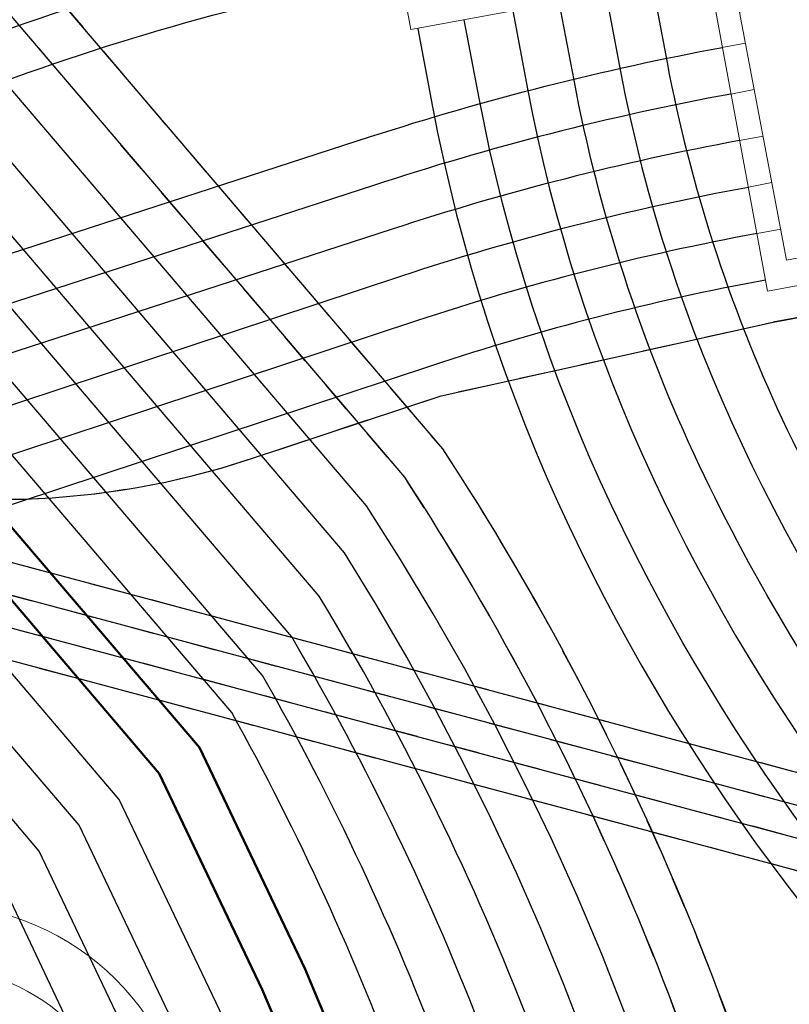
# Model space of a CAD drawing. Header units: metres. Extents: x -502 to 161, y -108 to 174.
# Tile 623 of 776: x -68.4 to -65.96, y 18.37 to 21.49. Entities that reach past the tile are written whole.
import ezdxf

# ---------------------------------------------------------------- set-up
doc = ezdxf.new("R2010")
doc.units = ezdxf.units.M
doc.header["$LTSCALE"] = 0.1
doc.linetypes.add('2-1', pattern=[0.16999999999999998, 0.06, -0.025, 0.06, -0.025])
doc.linetypes.add('237', pattern=[93, 75, -18])
for name, color, linetype in [('BRI31-005.07-5f08-Koordinierung Lageplan 4. BA Radstation - Seeterrasse 2023-05-31', 7, 'Continuous'), ('BRI32-005.02-5f05-Koordinierung Schemaplan 4 BA ZOB Teilbereich', 7, 'Continuous'), ('BRI32-005.03-5f06-Koordinierung Schemaplan 4 BA ZOB Teilbereich 2 Ost - Bahnhofsallee 2023-01-21', 7, 'Continuous')]:
    doc.layers.add(name, color=color, linetype=linetype)

msp = doc.modelspace()

# ---------------------------------------------------------------- linework, layer by layer
at = {"layer": 'BRI31-005.07-5f08-Koordinierung Lageplan 4. BA Radstation - Seeterrasse 2023-05-31', "color": 3, "linetype": 'Continuous', "lineweight": 30, "true_color": 0x00ff00, "transparency": 33554687, "flags": 128}
for points in [[(-63.48734895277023, -2.005651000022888), (-67.26440895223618, 16.75475199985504), (-67.26440895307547, 16.75475200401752, 0.05190215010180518), (-67.76290595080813, 18.3510979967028), (-67.76290595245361, 18.35109800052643), (-68.08078395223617, 19.01857400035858), (-71.67982395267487, 23.23763300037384), (-71.9513069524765, 24.70737699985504), (-71.95130695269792, 24.70737700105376, -0.06434645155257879), (-72.13439795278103, 28.08590299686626), (-72.13439795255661, 28.08590299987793), (-72.13439795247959, 28.08590300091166, 0.03905453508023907), (-72.14061995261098, 29.77047799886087), (-72.14061995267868, 29.77047799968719, -0.03959042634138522), (-72.14572095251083, 31.7152720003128, 0.03959042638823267), (-72.15057395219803, 33.56519799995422), (-72.3729689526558, 36.2791379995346, 0.02882040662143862), (-72.59861895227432, 37.88750800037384), (-76.91602795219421, 59.51763899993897, 0.03624324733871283), (-79.08256595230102, 67.36219299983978), (-77.67384395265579, 71.51496700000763), (-79.57541895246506, 81.06454399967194), (-80.5192539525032, 81.69491300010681), (-92.78965995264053, 77.95554000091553)], [(-63.48734895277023, -2.005651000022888), (-67.26440895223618, 16.75475199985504), (-67.26440895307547, 16.75475200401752, 0.05190215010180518), (-67.76290595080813, 18.3510979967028), (-67.76290595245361, 18.35109800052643), (-68.08078395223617, 19.01857400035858), (-71.67982395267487, 23.23763300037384), (-71.9513069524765, 24.70737699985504), (-71.95130695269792, 24.70737700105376, -0.06434645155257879), (-72.13439795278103, 28.08590299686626), (-72.13439795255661, 28.08590299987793), (-72.13439795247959, 28.08590300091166, 0.03905453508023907), (-72.14061995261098, 29.77047799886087), (-72.14061995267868, 29.77047799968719, -0.03959042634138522), (-72.14572095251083, 31.7152720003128, 0.03959042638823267), (-72.15057395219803, 33.56519799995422), (-72.3729689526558, 36.2791379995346, 0.02882040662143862), (-72.59861895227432, 37.88750800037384), (-76.91602795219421, 59.51763899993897, 0.03624324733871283), (-79.08256595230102, 67.36219299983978), (-77.67384395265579, 71.51496700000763), (-79.57541895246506, 81.06454399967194), (-80.5192539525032, 81.69491300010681), (-92.78965995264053, 77.95554000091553)], [(-63.93339895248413, -2.0701219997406), (-67.70555795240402, 16.66593799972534), (-67.70555795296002, 16.66593800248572, 0.0513360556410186), (-68.16918595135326, 18.15761199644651), (-68.16918595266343, 18.15761199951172), (-68.46159095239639, 18.77160099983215), (-72.10043695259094, 23.03732199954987), (-72.39382095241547, 24.62563899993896), (-72.39382095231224, 24.6256389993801, -0.06434645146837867), (-72.58315395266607, 28.11934199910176), (-72.58315395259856, 28.11934200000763, 0.03905452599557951), (-72.58911595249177, 29.73372600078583, -0.03959042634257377), (-72.59440395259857, 31.74967100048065), (-72.59440395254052, 31.74967100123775, 0.03959042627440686), (-72.59906995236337, 33.52844599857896), (-72.59906995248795, 33.52844600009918), (-72.82146495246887, 36.24238600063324, 0.02882040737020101), (-73.03991395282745, 37.79942500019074), (-77.35732395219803, 59.42955599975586, 0.03694413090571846), (-79.55906895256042, 67.3583140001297), (-78.13872695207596, 71.54534099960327), (-79.9803519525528, 80.79385500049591), (-80.591946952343, 81.20232699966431), (-92.64860395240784, 77.52809399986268)], [(-63.93339895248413, -2.0701219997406), (-67.70555795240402, 16.66593799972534), (-67.70555795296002, 16.66593800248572, 0.0513360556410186), (-68.16918595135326, 18.15761199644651), (-68.16918595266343, 18.15761199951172), (-68.46159095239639, 18.77160099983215), (-72.10043695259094, 23.03732199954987), (-72.39382095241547, 24.62563899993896), (-72.39382095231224, 24.6256389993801, -0.06434645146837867), (-72.58315395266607, 28.11934199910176), (-72.58315395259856, 28.11934200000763, 0.03905452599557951), (-72.58911595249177, 29.73372600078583, -0.03959042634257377), (-72.59440395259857, 31.74967100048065), (-72.59440395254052, 31.74967100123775, 0.03959042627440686), (-72.59906995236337, 33.52844599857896), (-72.59906995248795, 33.52844600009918), (-72.82146495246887, 36.24238600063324, 0.02882040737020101), (-73.03991395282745, 37.79942500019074), (-77.35732395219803, 59.42955599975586, 0.03694413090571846), (-79.55906895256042, 67.3583140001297), (-78.13872695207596, 71.54534099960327), (-79.9803519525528, 80.79385500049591), (-80.591946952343, 81.20232699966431), (-92.64860395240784, 77.52809399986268)], [(-63.63929995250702, -2.010909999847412), (-67.41145895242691, 16.72514900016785), (-67.41145895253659, 16.72514900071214, 0.05162694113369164), (-67.89705395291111, 18.2839180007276), (-67.89705395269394, 18.28391800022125), (-68.20771895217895, 18.93625), (-71.82002795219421, 23.17086200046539), (-72.09904395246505, 24.68138599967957), (-72.09904395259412, 24.68138600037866, -0.06438052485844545), (-72.28375395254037, 28.10012899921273), (-72.2837539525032, 28.10012899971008), (-72.28375395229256, 28.10012900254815, 0.03895823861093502), (-72.29003595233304, 29.75722299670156), (-72.29003595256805, 29.75722299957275, -0.0396701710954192), (-72.29505595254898, 31.72968699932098, 0.03952633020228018), (-72.30007295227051, 33.55294799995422), (-72.52263095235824, 36.26888599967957, 0.02878443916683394), (-72.74571695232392, 37.8581470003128), (-77.06202395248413, 59.48275199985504)], [(-63.63929995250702, -2.010909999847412), (-67.41145895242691, 16.72514900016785), (-67.41145895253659, 16.72514900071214, 0.05162694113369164), (-67.89705395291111, 18.2839180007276), (-67.89705395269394, 18.28391800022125), (-68.20771895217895, 18.93625), (-71.82002795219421, 23.17086200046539), (-72.09904395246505, 24.68138599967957), (-72.09904395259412, 24.68138600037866, -0.06438052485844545), (-72.28375395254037, 28.10012899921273), (-72.2837539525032, 28.10012899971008), (-72.28375395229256, 28.10012900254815, 0.03895823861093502), (-72.29003595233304, 29.75722299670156), (-72.29003595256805, 29.75722299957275, -0.0396701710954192), (-72.29505595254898, 31.72968699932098, 0.03952633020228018), (-72.30007295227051, 33.55294799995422), (-72.52263095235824, 36.26888599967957, 0.02878443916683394), (-72.74571695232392, 37.8581470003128), (-77.06202395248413, 59.48275199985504)], [(-63.78634895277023, -2.040515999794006), (-67.55850795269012, 16.69554299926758, 0.05153202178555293), (-68.03375895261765, 18.22210799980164), (-68.3346549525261, 18.85392500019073), (-71.96023195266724, 23.10409200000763), (-72.24631695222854, 24.65288500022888), (-72.24631695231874, 24.65288500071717, -0.06434645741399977), (-72.43356895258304, 28.10819599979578), (-72.43356895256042, 28.10819600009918), (-72.43356895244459, 28.1081960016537, 0.03905452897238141), (-72.43961695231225, 29.74597699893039), (-72.43961695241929, 29.74597700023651, -0.03959042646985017), (-72.44484295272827, 31.73820499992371), (-72.44484295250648, 31.73820500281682, 0.03959042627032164), (-72.44957195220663, 33.54069699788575), (-72.44957195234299, 33.54069699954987), (-72.67196595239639, 36.25463599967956, 0.02882041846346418), (-72.89281495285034, 37.8287859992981), (-77.21022495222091, 59.45891700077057)], [(-63.78634895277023, -2.040515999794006), (-67.55850795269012, 16.69554299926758, 0.05153202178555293), (-68.03375895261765, 18.22210799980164), (-68.3346549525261, 18.85392500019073), (-71.96023195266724, 23.10409200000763), (-72.24631695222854, 24.65288500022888), (-72.24631695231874, 24.65288500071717, -0.06434645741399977), (-72.43356895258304, 28.10819599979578), (-72.43356895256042, 28.10819600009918), (-72.43356895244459, 28.1081960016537, 0.03905452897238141), (-72.43961695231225, 29.74597699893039), (-72.43961695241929, 29.74597700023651, -0.03959042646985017), (-72.44484295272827, 31.73820499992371), (-72.44484295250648, 31.73820500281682, 0.03959042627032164), (-72.44957195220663, 33.54069699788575), (-72.44957195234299, 33.54069699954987), (-72.67196595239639, 36.25463599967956, 0.02882041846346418), (-72.89281495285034, 37.8287859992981), (-77.21022495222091, 59.45891700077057)]]:
    msp.add_lwpolyline(points, format="xyb", dxfattribs=at)
at = {"layer": 'BRI31-005.07-5f08-Koordinierung Lageplan 4. BA Radstation - Seeterrasse 2023-05-31', "color": 190, "linetype": '2-1', "lineweight": 30, "true_color": 0x7f00ff, "transparency": 33554687, "flags": 128}
for points in [[(-77.74211895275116, 77.234390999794), (-76.58911695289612, 71.44409499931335), (-77.97159995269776, 67.36867099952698), (-77.97159995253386, 67.36867099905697, -0.0346414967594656), (-75.88633995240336, 59.72316600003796), (-75.88633995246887, 59.72316600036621), (-71.56892995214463, 38.0930359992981), (-71.56892995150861, 38.09303599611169, -0.02882041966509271), (-71.32647595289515, 36.36489300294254), (-71.32647595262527, 36.36489299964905), (-70.79512995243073, 29.88073499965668), (-70.79512995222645, 29.88073499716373, -0.03905451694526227), (-70.78812995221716, 27.98558900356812), (-70.78812995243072, 27.9855890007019), (-70.78812995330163, 27.98558898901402, 0.00878704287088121), (-70.8117739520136, 27.5697870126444), (-70.81177395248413, 27.56978700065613, 0.1885600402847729), (-68.90429395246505, 22.06410299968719), (-67.17703695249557, 20.03928599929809, -0.09530751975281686), (-65.94094595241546, 17.02110799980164), (-62.1531209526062, -1.792760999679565)], [(-77.74211895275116, 77.234390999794), (-76.58911695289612, 71.44409499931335), (-77.97159995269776, 67.36867099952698), (-77.97159995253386, 67.36867099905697, -0.0346414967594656), (-75.88633995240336, 59.72316600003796), (-75.88633995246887, 59.72316600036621), (-71.56892995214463, 38.0930359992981), (-71.56892995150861, 38.09303599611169, -0.02882041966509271), (-71.32647595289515, 36.36489300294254), (-71.32647595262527, 36.36489299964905), (-70.79512995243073, 29.88073499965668), (-70.79512995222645, 29.88073499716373, -0.03905451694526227), (-70.78812995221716, 27.98558900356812), (-70.78812995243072, 27.9855890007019), (-70.78812995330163, 27.98558898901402, 0.00878704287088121), (-70.8117739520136, 27.5697870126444), (-70.81177395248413, 27.56978700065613, 0.1885600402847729), (-68.90429395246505, 22.06410299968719), (-67.17703695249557, 20.03928599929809, -0.09530751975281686), (-65.94094595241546, 17.02110799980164), (-62.1531209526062, -1.792760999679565)], [(-77.58288095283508, 77.20278699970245), (-76.43415595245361, 71.43396999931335), (-77.81298695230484, 67.3693049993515), (-77.81298695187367, 67.36930499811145, -0.03441641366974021), (-75.73924095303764, 59.7525270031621), (-75.73924095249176, 59.75252700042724), (-71.42183195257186, 38.1223970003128, -0.02882041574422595), (-71.17697695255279, 36.37714399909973), (-70.64563095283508, 29.89298500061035, -0.03905451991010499), (-70.63854495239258, 27.97444199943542), (-70.63854495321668, 27.97444198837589, 0.008787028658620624), (-70.66188995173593, 27.56390401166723), (-70.66188995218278, 27.56390400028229), (-70.66188995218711, 27.56390400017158, 0.1885600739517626), (-68.79017395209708, 22.16145100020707), (-68.79017395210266, 22.16145100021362), (-67.05673095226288, 20.1293810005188, -0.09558101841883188), (-65.79391595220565, 17.05080700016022), (-62.00607195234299, -1.763155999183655)], [(-77.58288095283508, 77.20278699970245), (-76.43415595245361, 71.43396999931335), (-77.81298695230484, 67.3693049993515), (-77.81298695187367, 67.36930499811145, -0.03441641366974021), (-75.73924095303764, 59.7525270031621), (-75.73924095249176, 59.75252700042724), (-71.42183195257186, 38.1223970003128, -0.02882041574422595), (-71.17697695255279, 36.37714399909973), (-70.64563095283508, 29.89298500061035, -0.03905451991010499), (-70.63854495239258, 27.97444199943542), (-70.63854495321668, 27.97444198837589, 0.008787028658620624), (-70.66188995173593, 27.56390401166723), (-70.66188995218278, 27.56390400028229), (-70.66188995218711, 27.56390400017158, 0.1885600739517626), (-68.79017395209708, 22.16145100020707), (-68.79017395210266, 22.16145100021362), (-67.05673095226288, 20.1293810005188, -0.09558101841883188), (-65.79391595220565, 17.05080700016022), (-62.00607195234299, -1.763155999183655)]]:
    msp.add_lwpolyline(points, format="xyb", dxfattribs=at)
at = {"layer": 'BRI31-005.07-5f08-Koordinierung Lageplan 4. BA Radstation - Seeterrasse 2023-05-31', "color": 1, "linetype": 'Continuous', "lineweight": 50, "true_color": 0xff0000, "transparency": 33554687, "flags": 128}
msp.add_lwpolyline([(-63.33833895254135, -1.985783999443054), (-67.1173599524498, 16.78435700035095), (-67.11735995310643, 16.7843570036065, 0.05207712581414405), (-67.62747895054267, 18.4155939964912), (-67.62747895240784, 18.41559400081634), (-67.95384895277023, 19.10089900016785), (-71.53961995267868, 23.30440299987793), (-71.8038019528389, 24.73462300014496), (-71.8038019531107, 24.73462300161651, -0.06434645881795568), (-71.98481295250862, 28.07475700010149), (-71.98481295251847, 28.07475699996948, 0.03905453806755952), (-71.9911209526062, 29.78272900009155), (-71.99112095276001, 29.78272900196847, -0.03959042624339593), (-71.99615995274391, 31.70380599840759), (-71.99615995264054, 31.70380599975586), (-71.99615995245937, 31.70380600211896, 0.03959042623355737), (-72.00107495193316, 33.57744899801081), (-72.00107495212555, 33.57744900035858), (-72.22346995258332, 36.29138899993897, 0.02882039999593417), (-72.4515199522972, 37.9168689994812), (-76.76892995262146, 59.547)], format="xyb", dxfattribs=at)
msp.add_lwpolyline([(-63.33833895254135, -1.985783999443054), (-67.1173599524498, 16.78435700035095), (-67.11735995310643, 16.7843570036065, 0.05207712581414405), (-67.62747895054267, 18.4155939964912), (-67.62747895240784, 18.41559400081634), (-67.95384895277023, 19.10089900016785), (-71.53961995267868, 23.30440299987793), (-71.8038019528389, 24.73462300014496), (-71.8038019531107, 24.73462300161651, -0.06434645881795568), (-71.98481295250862, 28.07475700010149), (-71.98481295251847, 28.07475699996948, 0.03905453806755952), (-71.9911209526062, 29.78272900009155), (-71.99112095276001, 29.78272900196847, -0.03959042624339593), (-71.99615995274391, 31.70380599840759), (-71.99615995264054, 31.70380599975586), (-71.99615995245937, 31.70380600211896, 0.03959042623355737), (-72.00107495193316, 33.57744899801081), (-72.00107495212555, 33.57744900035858), (-72.22346995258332, 36.29138899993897, 0.02882039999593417), (-72.4515199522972, 37.9168689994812), (-76.76892995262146, 59.547)], format="xyb", dxfattribs=at)
at = {"layer": 'BRI31-005.07-5f08-Koordinierung Lageplan 4. BA Radstation - Seeterrasse 2023-05-31', "color": 1, "linetype": '2-1', "lineweight": 30, "true_color": 0xff0000, "transparency": 33554687, "flags": 128}
for points in [[(-75.2341369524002, 29.80361600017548), (-73.94516895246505, 22.82549899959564, 0.2894164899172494), (-72.13250995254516, 20.86444499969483), (-69.10200695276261, 20.05416499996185), (-69.10200695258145, 20.05416499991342, 0.1461967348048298), (-67.6712379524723, 20.09577399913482), (-67.67123795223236, 20.09577399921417), (-67.0603329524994, 20.29782100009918), (-66.00894895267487, 20.53122800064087)], [(-75.2341369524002, 29.80361600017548), (-73.94516895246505, 22.82549899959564, 0.2894164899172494), (-72.13250995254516, 20.86444499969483), (-69.10200695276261, 20.05416499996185), (-69.10200695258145, 20.05416499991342, 0.1461967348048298), (-67.6712379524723, 20.09577399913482), (-67.67123795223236, 20.09577399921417), (-67.0603329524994, 20.29782100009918), (-66.00894895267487, 20.53122800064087)], [(-63.82505495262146, 18.53972799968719), (-72.15834095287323, 20.76783899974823), (-72.15834095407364, 20.76783900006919, -0.2894164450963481), (-74.04350595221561, 22.80733499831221), (-74.04350595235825, 22.80733499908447), (-75.33240695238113, 29.78508800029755)], [(-63.82505495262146, 18.53972799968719), (-72.15834095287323, 20.76783899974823), (-72.15834095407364, 20.76783900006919, -0.2894164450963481), (-74.04350595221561, 22.80733499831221), (-74.04350595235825, 22.80733499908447), (-75.33240695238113, 29.78508800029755)], [(-75.52883095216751, 29.74741899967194), (-74.24017895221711, 22.77100699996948, 0.2894164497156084), (-72.21000195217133, 20.57462599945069), (-65.39830895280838, 18.75335099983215, -0.2850350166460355), (-63.52112495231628, 16.75518499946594), (-60.07922595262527, -0.3404540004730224), (-60.07922595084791, -0.3404540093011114, 0.02865194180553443), (-59.90894795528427, -0.991102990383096), (-59.90894795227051, -0.9911029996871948, -0.0282990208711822), (-59.74605295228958, -1.611755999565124), (-59.61818495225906, -2.246860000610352, 0.01957161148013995), (-59.5017509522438, -2.727195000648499), (-59.50175095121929, -2.727195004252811, -0.05813760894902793), (-59.42309895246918, -3.21210099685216), (-59.42309895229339, -3.212101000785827, -0.05311780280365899), (-59.50257795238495, -4.503253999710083), (-59.7359929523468, -5.884487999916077), (-59.73599295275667, -5.884488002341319, -0.04891831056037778), (-59.87027295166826, -6.378930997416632), (-59.87027295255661, -6.378930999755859), (-60.51361595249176, -8.072984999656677), (-60.51361595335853, -8.072985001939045, 0.02958220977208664), (-60.64181395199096, -8.481908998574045), (-60.64181395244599, -8.481909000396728), (-60.88079495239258, -9.439114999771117, -0.2146065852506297), (-62.22423895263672, -11.14370399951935), (-62.22423895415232, -11.14370400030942, 0.01900497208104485), (-63.61455695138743, -11.93705399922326), (-63.6145569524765, -11.93705399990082, -0.09261475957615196), (-65.01760795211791, -12.48421500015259), (-66.98090195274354, -12.85596599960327, 0.06103433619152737), (-68.15589495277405, -13.23112100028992), (-68.15589495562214, -13.23112100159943, -0.06103194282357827), (-69.33084394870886, -13.60625599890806), (-69.33084395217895, -13.60625599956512), (-76.81371595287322, -15.02314100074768, -0.09099398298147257), (-78.56447495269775, -15.03302799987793, 0.0984438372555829), (-80.49098395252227, -15.07236100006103), (-81.06753395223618, -15.19927400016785), (-81.067533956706, -15.19927400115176, -0.03333388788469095), (-82.04080994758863, -15.34639599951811), (-82.04080995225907, -15.34639599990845, 0.04943935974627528), (-82.83870395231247, -15.49339700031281), (-82.83870395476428, -15.49339700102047, 0.1526762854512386), (-83.93404395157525, -16.21731599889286), (-83.93404395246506, -16.21731599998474, -0.1765054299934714), (-84.522150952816, -16.56793200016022), (-97.22618595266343, -18.94174300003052)], [(-75.52883095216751, 29.74741899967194), (-74.24017895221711, 22.77100699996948, 0.2894164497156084), (-72.21000195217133, 20.57462599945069), (-65.39830895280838, 18.75335099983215, -0.2850350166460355), (-63.52112495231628, 16.75518499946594), (-60.07922595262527, -0.3404540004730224), (-60.07922595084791, -0.3404540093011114, 0.02865194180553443), (-59.90894795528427, -0.991102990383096), (-59.90894795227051, -0.9911029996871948, -0.0282990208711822), (-59.74605295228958, -1.611755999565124), (-59.61818495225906, -2.246860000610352, 0.01957161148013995), (-59.5017509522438, -2.727195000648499), (-59.50175095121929, -2.727195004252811, -0.05813760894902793), (-59.42309895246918, -3.21210099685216), (-59.42309895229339, -3.212101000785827, -0.05311780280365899), (-59.50257795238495, -4.503253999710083), (-59.7359929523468, -5.884487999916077), (-59.73599295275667, -5.884488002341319, -0.04891831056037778), (-59.87027295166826, -6.378930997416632), (-59.87027295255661, -6.378930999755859), (-60.51361595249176, -8.072984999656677), (-60.51361595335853, -8.072985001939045, 0.02958220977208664), (-60.64181395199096, -8.481908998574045), (-60.64181395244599, -8.481909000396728), (-60.88079495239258, -9.439114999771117, -0.2146065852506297), (-62.22423895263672, -11.14370399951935), (-62.22423895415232, -11.14370400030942, 0.01900497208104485), (-63.61455695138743, -11.93705399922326), (-63.6145569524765, -11.93705399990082, -0.09261475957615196), (-65.01760795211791, -12.48421500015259), (-66.98090195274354, -12.85596599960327, 0.06103433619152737), (-68.15589495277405, -13.23112100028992), (-68.15589495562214, -13.23112100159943, -0.06103194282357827), (-69.33084394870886, -13.60625599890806), (-69.33084395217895, -13.60625599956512), (-76.81371595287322, -15.02314100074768, -0.09099398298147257), (-78.56447495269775, -15.03302799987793, 0.0984438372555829), (-80.49098395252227, -15.07236100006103), (-81.06753395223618, -15.19927400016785), (-81.067533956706, -15.19927400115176, -0.03333388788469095), (-82.04080994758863, -15.34639599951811), (-82.04080995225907, -15.34639599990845, 0.04943935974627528), (-82.83870395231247, -15.49339700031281), (-82.83870395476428, -15.49339700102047, 0.1526762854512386), (-83.93404395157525, -16.21731599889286), (-83.93404395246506, -16.21731599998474, -0.1765054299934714), (-84.522150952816, -16.56793200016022), (-97.22618595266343, -18.94174300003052)], [(-75.4307429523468, 29.76692400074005), (-74.14184195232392, 22.78917100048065, 0.2894164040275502), (-72.1841709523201, 20.67123299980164), (-63.85088495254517, 18.44312100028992)], [(-75.4307429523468, 29.76692400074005), (-74.14184195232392, 22.78917100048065, 0.2894164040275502), (-72.1841709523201, 20.67123299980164), (-63.85088495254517, 18.44312100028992)], [(-75.62706995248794, 29.7287219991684), (-74.33851495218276, 22.75284200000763, 0.2894163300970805), (-72.23583195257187, 20.47802000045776), (-65.42413895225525, 18.6567439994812, -0.2850810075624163), (-63.61907095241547, 16.73501299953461), (-60.17725895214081, -0.3601909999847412), (-60.1772589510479, -0.3601910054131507, 0.02865196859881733), (-60.00408195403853, -1.021918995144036), (-60.00408195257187, -1.021918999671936), (-60.00408195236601, -1.021919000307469, -0.02829587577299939), (-59.84407095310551, -1.631562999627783), (-59.8440709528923, -1.631563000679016), (-59.71621795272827, -2.26659700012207), (-59.71621795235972, -2.266597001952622, 0.02019025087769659), (-59.60101895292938, -2.739283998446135), (-59.60101895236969, -2.739284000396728), (-59.60101895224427, -2.739284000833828, -0.05876196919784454), (-59.52299295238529, -3.216563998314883), (-59.5229929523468, -3.216563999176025, -0.05311829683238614), (-59.60117795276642, -4.486580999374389), (-59.83459495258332, -5.867824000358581, -0.0489182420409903), (-59.96375895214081, -6.34342799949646), (-60.6071019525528, -8.037482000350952, 0.02958212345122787), (-60.73883595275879, -8.4576859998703), (-60.96653895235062, -9.369720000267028, -0.2153166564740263), (-62.24247895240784, -10.98414800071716), (-62.24247896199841, -10.98414800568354, 0.01968377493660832), (-63.69379494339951, -11.80969099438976), (-63.69379495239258, -11.80969099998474, -0.09261476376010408), (-65.0455149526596, -12.33683400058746), (-67.00880895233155, -12.70858400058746), (-67.0088089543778, -12.70858400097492, 0.06103434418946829), (-68.21855795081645, -13.09483699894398), (-68.21855795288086, -13.09483699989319, -0.06103182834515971), (-69.35874995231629, -13.458875), (-76.84162295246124, -14.87576000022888), (-76.8416229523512, -14.87576000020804, -0.09099399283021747), (-78.53823495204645, -14.88534099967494), (-78.5382349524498, -14.88534099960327, 0.09847769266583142), (-80.52389795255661, -14.92601499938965), (-81.09216095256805, -15.05118400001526, -0.0330569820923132), (-82.07601995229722, -15.20059700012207, 0.04913458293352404), (-82.88029995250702, -15.34928100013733, 0.1527681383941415), (-84.05085595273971, -16.12321100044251, -0.1762495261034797), (-84.55021395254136, -16.42057999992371), (-97.25409295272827, -18.79436200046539)], [(-75.62706995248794, 29.7287219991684), (-74.33851495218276, 22.75284200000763, 0.2894163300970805), (-72.23583195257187, 20.47802000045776), (-65.42413895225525, 18.6567439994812, -0.2850810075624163), (-63.61907095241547, 16.73501299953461), (-60.17725895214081, -0.3601909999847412), (-60.1772589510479, -0.3601910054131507, 0.02865196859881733), (-60.00408195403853, -1.021918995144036), (-60.00408195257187, -1.021918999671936), (-60.00408195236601, -1.021919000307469, -0.02829587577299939), (-59.84407095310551, -1.631562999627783), (-59.8440709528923, -1.631563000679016), (-59.71621795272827, -2.26659700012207), (-59.71621795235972, -2.266597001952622, 0.02019025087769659), (-59.60101895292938, -2.739283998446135), (-59.60101895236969, -2.739284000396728), (-59.60101895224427, -2.739284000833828, -0.05876196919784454), (-59.52299295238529, -3.216563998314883), (-59.5229929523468, -3.216563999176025, -0.05311829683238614), (-59.60117795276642, -4.486580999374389), (-59.83459495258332, -5.867824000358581, -0.0489182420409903), (-59.96375895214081, -6.34342799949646), (-60.6071019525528, -8.037482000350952, 0.02958212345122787), (-60.73883595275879, -8.4576859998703), (-60.96653895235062, -9.369720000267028, -0.2153166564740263), (-62.24247895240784, -10.98414800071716), (-62.24247896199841, -10.98414800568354, 0.01968377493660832), (-63.69379494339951, -11.80969099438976), (-63.69379495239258, -11.80969099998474, -0.09261476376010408), (-65.0455149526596, -12.33683400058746), (-67.00880895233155, -12.70858400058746), (-67.0088089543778, -12.70858400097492, 0.06103434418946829), (-68.21855795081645, -13.09483699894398), (-68.21855795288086, -13.09483699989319, -0.06103182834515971), (-69.35874995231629, -13.458875), (-76.84162295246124, -14.87576000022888), (-76.8416229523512, -14.87576000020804, -0.09099399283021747), (-78.53823495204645, -14.88534099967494), (-78.5382349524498, -14.88534099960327, 0.09847769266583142), (-80.52389795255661, -14.92601499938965), (-81.09216095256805, -15.05118400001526, -0.0330569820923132), (-82.07601995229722, -15.20059700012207, 0.04913458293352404), (-82.88029995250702, -15.34928100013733, 0.1527681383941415), (-84.05085595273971, -16.12321100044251, -0.1762495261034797), (-84.55021395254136, -16.42057999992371), (-97.25409295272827, -18.79436200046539)]]:
    msp.add_lwpolyline(points, format="xyb", dxfattribs=at)
at = {"layer": 'BRI31-005.07-5f08-Koordinierung Lageplan 4. BA Radstation - Seeterrasse 2023-05-31', "color": 2, "linetype": 'Continuous', "true_color": 0xffff00, "transparency": 33554687}
msp.add_solid([(-59.75232895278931, 3.941923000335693), (-60.09554895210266, 3.873369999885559), (-73.45449695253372, 72.54325999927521), (-73.79790295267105, 72.47563199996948)], dxfattribs=at)
msp.add_solid([(-59.75232895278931, 3.941923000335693), (-60.09554895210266, 3.873369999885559), (-73.45449695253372, 72.54325999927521), (-73.79790295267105, 72.47563199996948)], dxfattribs=at)
at = {"layer": 'BRI32-005.02-5f05-Koordinierung Schemaplan 4 BA ZOB Teilbereich', "color": 1, "linetype": 'Continuous', "lineweight": 35, "true_color": 0xff0000, "transparency": 33554687, "flags": 128}
msp.add_lwpolyline([(-66.00894895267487, 20.53122800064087), (-65.06491995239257, 20.70560500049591, 0.08594223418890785), (-64.10651795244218, 21.05993000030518, -0.08191330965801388), (-63.14964795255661, 21.4224359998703), (-61.6062539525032, 21.73317100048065), (-61.60625395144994, 21.73317100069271, 0.06344789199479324), (-59.70975495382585, 22.37304200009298), (-59.70975495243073, 22.37304200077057, -0.06747146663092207), (-57.81014795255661, 22.99706500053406), (-44.24858195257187, 25.50210000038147, -0.2262250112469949)], format="xyb", dxfattribs=at)
at = {"layer": 'BRI32-005.03-5f06-Koordinierung Schemaplan 4 BA ZOB Teilbereich 2 Ost - Bahnhofsallee 2023-01-21', "color": 7, "linetype": 'Continuous', "lineweight": 20, "transparency": 33554687}
for p, q in [((-66.17106295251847, 21.40146000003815), (-66.09669395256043, 21.4155419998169)), ((-66.14315595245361, 21.25407900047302), (-66.06878695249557, 21.2681609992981)), ((-66.11524895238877, 21.10669799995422), (-66.04087995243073, 21.12078000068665)), ((-66.08734195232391, 20.95931599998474), (-66.01297295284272, 20.97339799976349)), ((-66.05943495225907, 20.81193500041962), (-65.98506595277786, 20.82601700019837))]:
    msp.add_line(p, q, dxfattribs=at)
at = {"layer": 'BRI32-005.03-5f06-Koordinierung Schemaplan 4 BA ZOB Teilbereich 2 Ost - Bahnhofsallee 2023-01-21', "color": 3, "linetype": 'Continuous', "lineweight": 30, "true_color": 0x00ff00, "transparency": 33554687, "flags": 128}
for points in [[(-63.48734895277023, -2.005651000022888), (-67.26440895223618, 16.75475199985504), (-67.26440895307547, 16.75475200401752, 0.05190215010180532), (-67.76290595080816, 18.35109799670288), (-67.76290595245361, 18.35109800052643), (-68.08078395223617, 19.01857400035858), (-71.67982395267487, 23.23763300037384), (-71.9513069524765, 24.70737699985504), (-71.95130695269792, 24.70737700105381, -0.06434645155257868), (-72.13439795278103, 28.08590299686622), (-72.13439795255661, 28.08590299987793), (-72.13439795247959, 28.08590300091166, 0.03905453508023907), (-72.14061995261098, 29.77047799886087), (-72.14061995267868, 29.77047799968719, -0.03959042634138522), (-72.14572095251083, 31.7152720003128, 0.03959042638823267), (-72.15057395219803, 33.56519799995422), (-72.3729689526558, 36.2791379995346, 0.02882040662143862), (-72.59861895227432, 37.88750800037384), (-76.91602795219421, 59.51763899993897, 0.03624324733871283), (-79.08256595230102, 67.36219299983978), (-77.67384395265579, 71.51496700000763), (-79.57541895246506, 81.06454399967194), (-80.5192539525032, 81.69491300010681), (-92.78965995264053, 77.95554000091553)], [(-63.93339895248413, -2.0701219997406), (-67.70555795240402, 16.66593799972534), (-67.70555795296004, 16.66593800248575, 0.05133605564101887), (-68.16918595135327, 18.15761199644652), (-68.16918595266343, 18.15761199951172), (-68.46159095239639, 18.77160099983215), (-72.10043695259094, 23.03732199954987), (-72.39382095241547, 24.62563899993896), (-72.39382095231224, 24.62563899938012, -0.06434645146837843), (-72.58315395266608, 28.1193419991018), (-72.58315395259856, 28.11934200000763, 0.03905452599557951), (-72.58911595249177, 29.73372600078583, -0.03959042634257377), (-72.59440395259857, 31.74967100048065), (-72.59440395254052, 31.74967100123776, 0.03959042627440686), (-72.59906995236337, 33.52844599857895), (-72.59906995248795, 33.52844600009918), (-72.82146495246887, 36.24238600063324, 0.02882040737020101), (-73.03991395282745, 37.79942500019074), (-77.35732395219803, 59.42955599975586, 0.03694413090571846), (-79.55906895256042, 67.3583140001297), (-78.13872695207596, 71.54534099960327), (-79.9803519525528, 80.79385500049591), (-80.591946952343, 81.20232699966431), (-92.64860395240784, 77.52809399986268)], [(-63.63929995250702, -2.010909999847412), (-67.41145895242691, 16.72514900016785), (-67.41145895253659, 16.72514900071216, 0.05162694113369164), (-67.89705395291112, 18.28391800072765), (-67.89705395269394, 18.28391800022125), (-68.20771895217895, 18.93625), (-71.82002795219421, 23.17086200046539), (-72.09904395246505, 24.68138599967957), (-72.09904395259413, 24.68138600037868, -0.06438052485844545), (-72.28375395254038, 28.10012899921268), (-72.2837539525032, 28.10012899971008), (-72.28375395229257, 28.10012900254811, 0.03895823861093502), (-72.29003595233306, 29.75722299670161), (-72.29003595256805, 29.75722299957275, -0.0396701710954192), (-72.29505595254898, 31.72968699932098, 0.03952633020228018), (-72.30007295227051, 33.55294799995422), (-72.52263095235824, 36.26888599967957, 0.02878443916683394), (-72.74571695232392, 37.8581470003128), (-77.06202395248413, 59.48275199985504)], [(-63.78634895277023, -2.040515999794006), (-67.55850795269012, 16.69554299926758, 0.05153202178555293), (-68.03375895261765, 18.22210799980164), (-68.3346549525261, 18.85392500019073), (-71.96023195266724, 23.10409200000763), (-72.24631695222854, 24.65288500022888), (-72.24631695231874, 24.65288500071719, -0.06434645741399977), (-72.43356895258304, 28.10819599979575), (-72.43356895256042, 28.10819600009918), (-72.43356895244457, 28.10819600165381, 0.03905452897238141), (-72.43961695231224, 29.74597699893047), (-72.43961695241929, 29.74597700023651, -0.03959042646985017), (-72.44484295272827, 31.73820499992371), (-72.44484295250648, 31.73820500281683, 0.03959042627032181), (-72.44957195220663, 33.54069699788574), (-72.44957195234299, 33.54069699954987), (-72.67196595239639, 36.25463599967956, 0.02882041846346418), (-72.89281495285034, 37.8287859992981), (-77.21022495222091, 59.45891700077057)], [(-66.11524895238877, 21.10669799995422, 0.03365316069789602), (-67.21611195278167, 20.82557800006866), (-73.37778595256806, 18.82296799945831), (-73.52363495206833, 18.77556500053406), (-77.85347195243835, 16.81572200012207), (-77.85347195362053, 16.81572199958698, -0.1316525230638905), (-80.71370695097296, 16.34461099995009), (-80.71370695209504, 16.34461100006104), (-83.34372595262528, 16.60341800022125, -0.09934226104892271), (-85.39504195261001, 17.23022700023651), (-85.39504195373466, 17.23022700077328, 0.1620294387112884), (-86.11572995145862, 17.32008500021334), (-86.11572995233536, 17.32008500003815), (-87.20079495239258, 17.10326700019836)], [(-66.06009495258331, 20.81181299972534), (-66.06009495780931, 20.81181299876, 0.03420088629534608), (-67.13883494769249, 20.53517600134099), (-67.13883495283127, 20.53517599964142), (-71.15966195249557, 19.20535000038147, -0.02015297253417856), (-72.30341695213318, 18.8775609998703), (-72.30341695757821, 18.87756099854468, 0.03948358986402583), (-73.25841894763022, 18.56348200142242), (-73.25841895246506, 18.56348199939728), (-73.25841900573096, 18.56348197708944, 0.007097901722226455), (-73.42435790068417, 18.49120102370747), (-73.42435795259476, 18.49120100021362), (-73.42564595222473, 18.49060799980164, 0.3463203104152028), (-73.99544595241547, 17.39273899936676), (-73.91698595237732, 16.98044199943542)], [(-66.03284795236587, 20.66430800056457, 0.03420088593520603), (-67.09173395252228, 20.39276299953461), (-71.0241179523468, 19.09218799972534, 0.3747033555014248), (-71.69347595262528, 17.961125)]]:
    msp.add_lwpolyline(points, format="xyb", dxfattribs=at)
at = {"layer": 'BRI32-005.03-5f06-Koordinierung Schemaplan 4 BA ZOB Teilbereich 2 Ost - Bahnhofsallee 2023-01-21', "color": 190, "linetype": 'Continuous', "lineweight": 30, "true_color": 0x7f00ff, "transparency": 33554687, "flags": 128}
for points in [[(-77.74211895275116, 77.234390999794), (-76.58911695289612, 71.44409499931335), (-77.97159995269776, 67.36867099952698), (-77.97159995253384, 67.36867099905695, -0.03464149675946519), (-75.88633995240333, 59.72316600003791), (-75.88633995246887, 59.72316600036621), (-71.56892995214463, 38.0930359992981), (-71.56892995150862, 38.09303599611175, -0.02882041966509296), (-71.32647595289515, 36.36489300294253), (-71.32647595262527, 36.36489299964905), (-70.79512995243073, 29.88073499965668), (-70.79512995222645, 29.88073499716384, -0.03905451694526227), (-70.78812995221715, 27.98558900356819), (-70.78812995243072, 27.9855890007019), (-70.78812995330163, 27.98558898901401, 0.008787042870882), (-70.8117739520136, 27.56978701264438), (-70.81177395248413, 27.56978700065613, 0.1885600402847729), (-68.90429395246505, 22.06410299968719), (-67.17703695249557, 20.03928599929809, -0.09530751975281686), (-65.94094595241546, 17.02110799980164), (-62.1531209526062, -1.792760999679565)], [(-77.58288095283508, 77.20278699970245), (-76.43415595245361, 71.43396999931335), (-77.81298695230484, 67.3693049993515), (-77.81298695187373, 67.3693049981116, -0.03441641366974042), (-75.73924095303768, 59.75252700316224), (-75.73924095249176, 59.75252700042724), (-71.42183195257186, 38.1223970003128, -0.02882041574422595), (-71.17697695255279, 36.37714399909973), (-70.64563095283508, 29.89298500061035, -0.03905451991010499), (-70.63854495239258, 27.97444199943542), (-70.63854495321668, 27.97444198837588, 0.008787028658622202), (-70.66188995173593, 27.56390401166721), (-70.66188995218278, 27.56390400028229), (-70.66188995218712, 27.56390400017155, 0.1885600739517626), (-68.7901739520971, 22.16145100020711), (-68.79017395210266, 22.16145100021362), (-67.05673095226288, 20.1293810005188, -0.09558101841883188), (-65.79391595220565, 17.05080700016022), (-62.00607195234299, -1.763155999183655)], [(-71.8922379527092, 18.21136900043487), (-71.89223795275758, 18.21136900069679, -0.3747038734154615), (-71.22287895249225, 19.34243299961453), (-71.22287895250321, 19.3424329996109), (-67.18593595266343, 20.67758899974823), (-67.1859359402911, 20.67758900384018, -0.03420087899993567), (-66.08734196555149, 20.95931699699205), (-66.08734195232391, 20.95931699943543)]]:
    msp.add_lwpolyline(points, format="xyb", dxfattribs=at)
at = {"layer": 'BRI32-005.03-5f06-Koordinierung Schemaplan 4 BA ZOB Teilbereich 2 Ost - Bahnhofsallee 2023-01-21', "color": 1, "linetype": 'Continuous', "lineweight": 50, "true_color": 0xff0000, "transparency": 33554687, "flags": 128}
for points in [[(-63.33833895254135, -1.985783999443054), (-67.1173599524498, 16.78435700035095), (-67.11735995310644, 16.78435700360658, 0.05207712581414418), (-67.62747895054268, 18.41559399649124), (-67.62747895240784, 18.41559400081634), (-67.95384895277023, 19.10089900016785), (-71.53961995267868, 23.30440299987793), (-71.8038019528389, 24.73462300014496), (-71.80380195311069, 24.73462300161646, -0.06434645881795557), (-71.98481295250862, 28.0747570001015), (-71.98481295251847, 28.07475699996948, 0.03905453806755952), (-71.9911209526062, 29.78272900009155), (-71.99112095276, 29.78272900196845, -0.03959042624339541), (-71.9961599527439, 31.7038059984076), (-71.99615995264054, 31.70380599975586), (-71.99615995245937, 31.70380600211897, 0.03959042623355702), (-72.00107495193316, 33.57744899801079), (-72.00107495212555, 33.57744900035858), (-72.22346995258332, 36.29138899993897, 0.02882039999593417), (-72.4515199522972, 37.9168689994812), (-76.76892995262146, 59.547)], [(-63.18736795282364, -1.975654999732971), (-66.9703099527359, 16.81396200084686, 0.05224584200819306), (-67.49205295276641, 18.48008900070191), (-67.8269129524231, 19.18322399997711), (-71.39941595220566, 23.37117399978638)]]:
    msp.add_lwpolyline(points, format="xyb", dxfattribs=at)
at = {"layer": 'BRI32-005.03-5f06-Koordinierung Schemaplan 4 BA ZOB Teilbereich 2 Ost - Bahnhofsallee 2023-01-21', "color": 1, "linetype": 'Continuous', "lineweight": 30, "true_color": 0xff0000, "transparency": 33554687, "flags": 128}
for points in [[(-75.2341369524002, 29.80361600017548), (-73.94516895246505, 22.82549899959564, 0.2894164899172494), (-72.13250995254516, 20.86444499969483), (-69.10200695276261, 20.05416499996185), (-69.10200695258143, 20.05416499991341, 0.1461967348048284), (-67.6712379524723, 20.09577399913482), (-67.67123795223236, 20.09577399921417), (-67.0603329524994, 20.29782100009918), (-66.00894895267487, 20.53122800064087)], [(-63.82505495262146, 18.53972799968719), (-72.15834095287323, 20.76783899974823), (-72.15834095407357, 20.76783900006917, -0.2894164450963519), (-74.04350595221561, 22.80733499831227), (-74.04350595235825, 22.80733499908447), (-75.33240695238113, 29.78508800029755)], [(-75.52883095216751, 29.74741899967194), (-74.24017895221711, 22.77100699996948, 0.2894164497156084), (-72.21000195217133, 20.57462599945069), (-65.39830895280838, 18.75335099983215, -0.2850350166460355), (-63.52112495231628, 16.75518499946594), (-60.07922595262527, -0.3404540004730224), (-60.07922595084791, -0.3404540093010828, 0.02865194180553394), (-59.90894795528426, -0.9911029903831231), (-59.90894795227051, -0.9911029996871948, -0.0282990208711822), (-59.74605295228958, -1.611755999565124), (-59.61818495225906, -2.246860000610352, 0.01957161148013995)], [(-75.4307429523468, 29.76692400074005), (-74.14184195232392, 22.78917100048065, 0.2894164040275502), (-72.1841709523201, 20.67123299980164), (-63.85088495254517, 18.44312100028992)], [(-75.62706995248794, 29.7287219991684), (-74.33851495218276, 22.75284200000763, 0.2894163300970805), (-72.23583195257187, 20.47802000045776), (-65.42413895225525, 18.6567439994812, -0.2850810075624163), (-63.61907095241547, 16.73501299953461), (-60.17725895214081, -0.3601909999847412), (-60.17725895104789, -0.3601910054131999, 0.02865196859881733), (-60.00408195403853, -1.021918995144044), (-60.00408195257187, -1.021918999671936), (-60.004081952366, -1.021919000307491, -0.02829587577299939), (-59.84407095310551, -1.631562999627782), (-59.8440709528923, -1.631563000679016), (-59.71621795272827, -2.26659700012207)], [(-66.00894895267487, 20.53122800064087), (-65.06491995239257, 20.70560500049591, 0.08594223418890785), (-64.10651795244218, 21.05993000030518, -0.08191330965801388), (-63.14964795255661, 21.4224359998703), (-61.6062539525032, 21.73317100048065), (-61.60625395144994, 21.73317100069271, 0.06344789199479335), (-59.70975495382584, 22.37304200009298), (-59.70975495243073, 22.37304200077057, -0.06747146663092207), (-57.81014795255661, 22.99706500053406), (-44.24858195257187, 25.50210000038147, -0.2262250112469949)]]:
    msp.add_lwpolyline(points, format="xyb", dxfattribs=at)
at = {"layer": 'BRI32-005.03-5f06-Koordinierung Schemaplan 4 BA ZOB Teilbereich 2 Ost - Bahnhofsallee 2023-01-21', "color": 7, "linetype": '237', "lineweight": 30, "transparency": 33554687, "flags": 128}
for points in [[(-62.3001709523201, -1.822367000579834), (-66.08801395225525, 16.99159600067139, 0.09502119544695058), (-67.29739895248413, 19.94925500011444), (-70.3431659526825, 23.51972599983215)], [(-62.44721995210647, -1.851972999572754), (-66.23506395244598, 16.96198999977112), (-66.23506395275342, 16.96199000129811, 0.09068983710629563), (-67.36711495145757, 19.79985399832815), (-67.36711495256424, 19.79985400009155), (-70.51348995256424, 23.48826500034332)], [(-66.83416395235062, 21.51775500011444), (-66.78727595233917, 21.27013399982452, 0.06231695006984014), (-66.39120595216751, 20.04048999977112, 0.05368749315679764), (-65.72200195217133, 18.93250599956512), (-65.72200195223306, 18.93250599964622, 0.1553226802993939), (-63.81007295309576, 17.59052799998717), (-63.81007295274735, 17.59052799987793, -0.2736129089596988), (-63.12890695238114, 16.83369799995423), (-59.68709495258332, -0.2615050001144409), (-59.68709495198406, -0.2615050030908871, 0.04028152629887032), (-59.5488629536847, -0.7436819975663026), (-59.5488629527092, -0.7436820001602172), (-59.54886295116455, -0.7436820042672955, -0.0402825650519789), (-59.41061095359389, -1.22590399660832), (-59.41061095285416, -1.225904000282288)], [(-64.48157895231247, 16.38501800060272), (-64.6971599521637, 17.46686299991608, 0.1836835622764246), (-65.07470995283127, 18.06904799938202, -0.0682842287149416), (-65.84611795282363, 18.83803199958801), (-65.84611795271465, 18.83803199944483, -0.05247204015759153), (-66.51982695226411, 19.94738799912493), (-66.51982695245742, 19.94738799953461, -0.06372504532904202), (-66.9405349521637, 21.24111499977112), (-66.98742195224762, 21.48873499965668)], [(-67.13480295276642, 21.46082800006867), (-67.0879159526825, 21.21320900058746), (-67.08791595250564, 21.21320899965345, 0.0637329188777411), (-66.65535795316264, 19.88311200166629), (-66.65535795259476, 19.88311200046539, 0.05246068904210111), (-65.96547495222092, 18.74718000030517, 0.06822201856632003), (-65.16600595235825, 17.95002700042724), (-65.16600595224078, 17.95002700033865, -0.1841224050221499), (-64.84418695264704, 17.43714299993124), (-64.84418695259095, 17.43714299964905), (-64.62868695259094, 16.35570400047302)]]:
    msp.add_lwpolyline(points, format="xyb", dxfattribs=at)
at = {"layer": 'BRI32-005.03-5f06-Koordinierung Schemaplan 4 BA ZOB Teilbereich 2 Ost - Bahnhofsallee 2023-01-21', "color": 7, "linetype": 'Continuous', "lineweight": 30, "transparency": 33554687, "flags": 128}
for points in [[(-62.74131895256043, -1.911184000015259), (-66.52916195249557, 16.90277900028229, 0.08329916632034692), (-67.5339429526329, 19.5331669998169), (-70.77793895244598, 23.33601599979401), (-70.79710595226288, 23.43724100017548)], [(-62.59426895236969, -1.881578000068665), (-66.38211395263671, 16.93238399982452, 0.08682507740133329), (-67.4468869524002, 19.66224000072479), (-70.6379689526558, 23.40306000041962), (-70.64972495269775, 23.46514799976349)], [(-62.88836795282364, -1.940789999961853), (-66.67621195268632, 16.87317300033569), (-66.6762119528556, 16.87317300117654, 0.08004546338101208), (-67.62687595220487, 19.41098199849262), (-67.62687595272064, 19.41098199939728), (-70.91790195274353, 23.26896299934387), (-70.94448095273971, 23.40933599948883)], [(-63.03737795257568, -1.960656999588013), (-66.82326095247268, 16.84356699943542), (-66.82326095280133, 16.84356700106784, 0.07700682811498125), (-67.72443495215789, 19.29421999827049), (-67.7244349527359, 19.29421999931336), (-71.05787995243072, 23.20192799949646), (-71.0918679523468, 23.38142899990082)], [(-67.24471695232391, 21.93533399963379, 0.08761014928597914), (-69.94423595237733, 20.91333200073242)], [(-67.21680995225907, 21.78795299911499, 0.0876101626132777), (-69.86754295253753, 20.78442099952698)], [(-72.14767695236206, 18.76846500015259, -0.3753042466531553), (-71.4763149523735, 19.90018600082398), (-71.38514495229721, 19.93012600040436), (-71.38514494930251, 19.9301260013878, 0.05490122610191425), (-69.7908489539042, 20.65550999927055), (-69.7908489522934, 20.65551000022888), (-69.79084895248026, 20.65551000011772, -0.08761014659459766), (-67.1889029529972, 21.64057200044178), (-67.18890295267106, 21.64057200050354)], [(-66.39164995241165, 21.59949600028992), (-66.34513395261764, 21.35386100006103), (-66.34513395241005, 21.35386099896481, 0.06268286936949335), (-65.98013295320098, 20.22356600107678), (-65.98013295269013, 20.22356599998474), (-65.98013295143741, 20.2235659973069, 0.05331263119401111), (-65.3639329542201, 19.20506000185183), (-65.36393295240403, 19.20505999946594), (-65.36393295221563, 19.20505999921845, 0.1508429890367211), (-63.73210095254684, 18.03822700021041), (-63.73210095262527, 18.03822700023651), (-59.4056099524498, 16.59811399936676)], [(-59.26356195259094, -1.196295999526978, 0.040665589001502), (-59.41021995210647, -0.6861979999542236), (-59.41021995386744, -0.6861979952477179, -0.03986770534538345), (-59.54006495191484, -0.2318050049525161), (-59.54006495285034, -0.2318050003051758), (-62.98203595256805, 16.86419000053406), (-62.9820359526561, 16.86419000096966, 0.2732428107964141), (-63.7645489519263, 17.73345500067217), (-63.7645489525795, 17.73345500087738, -0.1553697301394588), (-65.60264495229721, 19.02335700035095, -0.05247700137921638), (-66.24315895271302, 20.07807699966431, -0.0637309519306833), (-66.63989495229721, 21.29803999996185), (-66.68678295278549, 21.54566199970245)], [(-87.25957895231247, 17.39745100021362), (-86.17451395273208, 17.61426999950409), (-86.17451395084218, 17.61426999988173, -0.1724879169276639), (-85.21309895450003, 17.47447700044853), (-85.2130989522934, 17.47447699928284, 0.09717630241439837), (-83.31410195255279, 16.9031859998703), (-80.68418795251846, 16.64315499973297, 0.1316525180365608), (-77.97717995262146, 17.08902799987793), (-73.63218995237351, 19.05573099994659), (-67.28431795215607, 21.11889900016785, -0.0328890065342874), (-66.1697659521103, 21.40170300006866)], [(-66.14315595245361, 21.25407900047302), (-66.14315595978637, 21.25407899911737, 0.03400208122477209), (-67.27492794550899, 20.9641380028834), (-67.27492795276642, 20.96413800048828), (-73.57790695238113, 18.91564999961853), (-77.91532595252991, 16.952375), (-77.91532595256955, 16.95237499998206, -0.1316525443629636), (-80.69894795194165, 16.49388299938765), (-80.6989479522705, 16.49388299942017), (-83.32886195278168, 16.75391399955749, -0.09717599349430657), (-85.28316395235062, 17.34184600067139), (-85.28316395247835, 17.34184600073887, 0.1724878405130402), (-86.14512195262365, 17.4671770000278), (-86.14512195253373, 17.46717700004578), (-87.23018695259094, 17.25035800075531)]]:
    msp.add_lwpolyline(points, format="xyb", dxfattribs=at)
at = {"layer": 'BRI32-005.03-5f06-Koordinierung Schemaplan 4 BA ZOB Teilbereich 2 Ost - Bahnhofsallee 2023-01-21', "color": 7, "linetype": 'Continuous', "lineweight": 20, "transparency": 33554687, "flags": 128}
for points in [[(-67.15658095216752, 21.45820099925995), (-66.2125519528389, 21.63257800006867), (-66.38692595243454, 22.57660400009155), (-67.33095995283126, 22.40222700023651), (-67.15658095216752, 21.45820099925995)], [(-66.0271129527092, 20.6295640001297), (-65.0830839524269, 20.80394099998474), (-65.25745895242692, 21.74796700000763), (-66.2014929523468, 21.57359000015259), (-66.0271129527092, 20.6295640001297)], [(-66.11529795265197, 21.51379599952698), (-65.96646195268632, 20.72776299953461), (-65.18042995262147, 20.87659899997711), (-65.32926395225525, 21.66263300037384), (-66.11529795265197, 21.51379599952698)]]:
    msp.add_lwpolyline(points, dxfattribs=at)
at = {"layer": 'BRI32-005.03-5f06-Koordinierung Schemaplan 4 BA ZOB Teilbereich 2 Ost - Bahnhofsallee 2023-01-21', "color": 3, "linetype": '237', "lineweight": 30, "true_color": 0x00ff00, "transparency": 33554687, "flags": 128}
for points in [[(-67.27262395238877, 22.08271500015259, 0.08761016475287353), (-70.02092995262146, 21.04224300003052)], [(-66.53940195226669, 21.57356900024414), (-66.49251295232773, 21.32594699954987), (-66.49251295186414, 21.32594699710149, 0.06373410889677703), (-66.10752895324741, 20.14214500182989), (-66.10752895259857, 20.14214500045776, 0.05247962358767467), (-65.4832879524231, 19.11420899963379, 0.1553737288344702), (-63.71964795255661, 17.87657699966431, -0.2732679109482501), (-62.83499795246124, 16.89385200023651), (-59.39301495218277, -0.2021999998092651, 0.03984692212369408), (-59.26981595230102, -0.6334109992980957, -0.04064755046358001), (-59.11651295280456, -1.1666890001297)]]:
    msp.add_lwpolyline(points, format="xyb", dxfattribs=at)
at = {"layer": 'BRI32-005.03-5f06-Koordinierung Schemaplan 4 BA ZOB Teilbereich 2 Ost - Bahnhofsallee 2023-01-21', "color": 1, "linetype": 'Continuous', "lineweight": 20, "true_color": 0xff0000, "transparency": 33554687}
for radius in [0.8, 0.6]:
    msp.add_circle((-68.65811595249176, 17.883), radius, dxfattribs=at)

doc.saveas('drawing.dxf')
